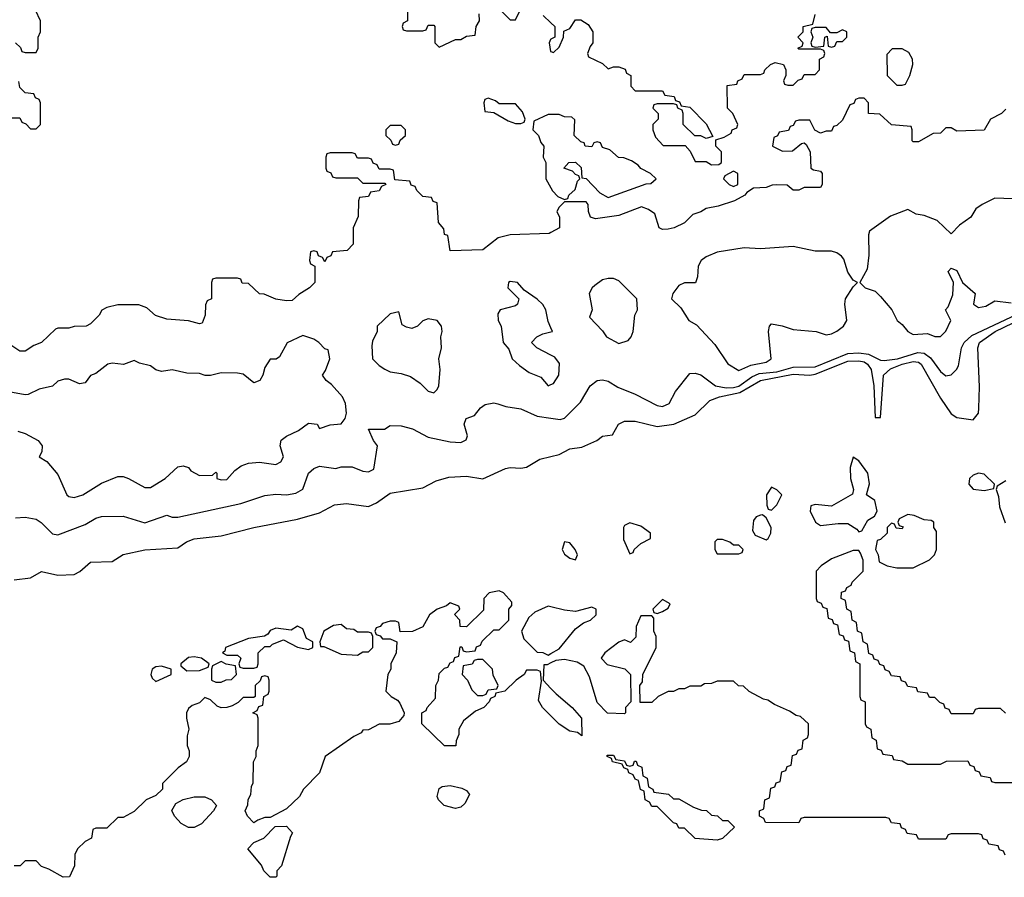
# Model space of a CAD drawing. Header units: inches. Extents: x 2701323 to 2964515, y 494916 to 722124.
# Tile 350 of 656: x 2798050 to 2801664, y 674926 to 678075. Entities that reach past the tile are written whole.
import ezdxf

# ---------------------------------------------------------------- set-up
doc = ezdxf.new("R2010")
doc.units = ezdxf.units.IN
doc.header["$MEASUREMENT"] = 0
doc.layers.add('C7697', color=7, linetype='Continuous')
doc.layers.add('C8607', color=7, linetype='Continuous')

msp = doc.modelspace()

# ---------------------------------------------------------------- linework, layer by layer
at = {"layer": 'C7697', "color": 2}
for points, elevation in [([(2798034, 677990), (2798052.7, 677972.7), (2798058, 677958), (2798070, 677954), (2798110, 677954), (2798118, 677970), (2798118, 678010), (2798126, 678030), (2798126, 678070), (2798108, 678110)], 6), ([(2799474, 678110), (2799474, 678070), (2799458, 678062), (2799454, 678050), (2799458, 678038), (2799470, 678034), (2799530, 678034), (2799542, 678038), (2799550, 678054), (2799570, 678054), (2799574, 678050), (2799574, 677990), (2799590, 677974), (2799650, 678002), (2799670, 678002), (2799690, 678014), (2799722, 678018), (2799726, 678050), (2799738, 678070), (2799736.4, 678096.4)], 6), ([(2799810, 678114), (2799850, 678074), (2799870, 678074), (2799888, 678112)], 6), ([(2799972, 678090), (2800000, 678063.3)], 6), ([(2800000, 678003), (2799998, 678002), (2799994, 677990), (2799998, 677958), (2800000, 677957.3)], 6), ([(2798010, 677714), (2798050, 677714), (2798058, 677698), (2798072.7, 677692.7), (2798090, 677674), (2798110, 677674), (2798126, 677690), (2798126, 677770), (2798122, 677782), (2798108, 677788), (2798102, 677802), (2798070, 677806), (2798050, 677826), (2798047.3, 677847.3)], 6), ([(2800000, 677726), (2799990, 677726), (2799938, 677702), (2799934, 677670), (2799954, 677650), (2799963.6, 677623.6), (2799974, 677610), (2799972, 677570), (2799982, 677550), (2799982, 677490), (2800000, 677457)], 6), ([(2800000, 677293.2), (2799994, 677290), (2799850, 677285.2), (2799806.4, 677273.6), (2799750, 677229.5), (2799630, 677226), (2799622, 677282), (2799610, 677286), (2799607.3, 677307.3), (2799588, 677330), (2799582, 677402), (2799567.3, 677407.3), (2799562, 677422), (2799530, 677426), (2799507.3, 677447.3), (2799502, 677462), (2799487.3, 677467.3), (2799482, 677482), (2799427.3, 677487.3), (2799422, 677522), (2799410, 677526), (2799370, 677526), (2799362, 677542), (2799347.3, 677547.3), (2799342, 677562), (2799330, 677566), (2799290, 677566), (2799282, 677582), (2799270, 677586), (2799190, 677586), (2799178, 677582), (2799174, 677570), (2799174, 677530), (2799178, 677518), (2799192.7, 677512.7), (2799198, 677498), (2799210, 677494), (2799290, 677494), (2799310, 677474), (2799390, 677474), (2799394, 677470), (2799378, 677462), (2799370, 677446), (2799338, 677442), (2799330, 677426), (2799298, 677422), (2799294, 677410), (2799292.7, 677352.7), (2799274, 677310), (2799274, 677250), (2799252.7, 677227.3), (2799198, 677222), (2799192.7, 677207.3), (2799178, 677202), (2799170, 677186), (2799162, 677202), (2799147.3, 677207.3), (2799142, 677222), (2799130, 677226), (2799118, 677222), (2799114, 677190), (2799118, 677178), (2799134, 677170), (2799134, 677110), (2799114, 677090), (2799074.4, 677065.6), (2799050, 677044), (2799030, 677042), (2798990, 677048), (2798947.3, 677067.3), (2798930, 677068), (2798890, 677106), (2798867.3, 677107.3), (2798862, 677122), (2798850, 677126), (2798770, 677126), (2798758, 677122), (2798754, 677110), (2798754, 677050), (2798738, 677042), (2798732.7, 677027.3), (2798731.3, 676990), (2798719.6, 676960.4), (2798710, 676958), (2798670, 676969), (2798590, 676975.3), (2798548.4, 676988.4), (2798516.4, 677016.4), (2798487.3, 677027.3), (2798410, 677028), (2798370, 677018), (2798351.6, 677008.4), (2798342, 676990), (2798310, 676958), (2798294, 676950), (2798250, 676948), (2798230, 676942), (2798190, 676942), (2798182, 676938), (2798130.4, 676889.6), (2798102, 676878), (2798070, 676857.2), (2798050, 676857.2), (2798010, 676884)], 6), ([(2800000, 676943.5), (2799990, 676966), (2799981.2, 677010), (2799970, 677028.7), (2799950, 677048.7), (2799902, 677082), (2799878, 677110), (2799850, 677114), (2799844.7, 677110), (2799842, 677090), (2799882, 677050), (2799878, 677030), (2799870, 677024), (2799814, 677010), (2799805.4, 676994.6), (2799806, 676970), (2799817.3, 676950), (2799824.7, 676890), (2799845.4, 676865.4), (2799858, 676830), (2799884.5, 676804.5), (2799919.8, 676779.8), (2799962.8, 676762.8), (2799990, 676731), (2800000, 676734.9)], 10), ([(2800000, 676843.1), (2799948.7, 676870), (2799928.7, 676890), (2799948, 676910), (2799970, 676921), (2800000, 676928.5)], 10), ([(2798043.6, 676563.6), (2798070, 676556), (2798118, 676530), (2798132, 676510), (2798131.6, 676488.4), (2798122, 676470), (2798150, 676452), (2798190, 676404.7), (2798222.8, 676330), (2798230, 676324), (2798250, 676320.7), (2798282, 676330), (2798350, 676373), (2798410, 676397.3), (2798430, 676397.3), (2798450, 676390.7), (2798510, 676357.3), (2798530, 676357.3), (2798584, 676390), (2798630, 676433.4), (2798650, 676436.3), (2798670, 676430.7), (2798678.8, 676418.8), (2798710, 676401), (2798758, 676402), (2798770, 676414), (2798774, 676410), (2798774, 676390), (2798790, 676384.7), (2798810, 676386), (2798840.2, 676419.8), (2798863.3, 676436.7), (2798890, 676446), (2798930.6, 676450.6), (2798990, 676441), (2799009, 676451), (2799019, 676470), (2799006, 676510), (2799010, 676531), (2799030, 676546), (2799074, 676566), (2799110, 676593), (2799142, 676590), (2799150, 676574), (2799190, 676586.8), (2799230, 676591), (2799245.2, 676610), (2799249.2, 676630), (2799245.6, 676665.6), (2799235.3, 676690), (2799194.8, 676734.8), (2799175.3, 676750), (2799162, 676770), (2799172.9, 676787.1), (2799188, 676830), (2799182, 676862), (2799170, 676866), (2799148, 676890), (2799130, 676902), (2799090, 676915.3), (2799031.6, 676888.4), (2799003.6, 676836.4), (2798991.1, 676828.9), (2798970, 676828.7), (2798950, 676798), (2798942.8, 676770), (2798931, 676750), (2798910, 676742), (2798870, 676773.2), (2798850, 676777.2), (2798790, 676778), (2798750, 676768.7), (2798731.1, 676768.9), (2798710, 676775.3), (2798663.6, 676776.4), (2798610, 676789.4), (2798570, 676782.7), (2798549.4, 676789.4), (2798530, 676804), (2798490, 676814), (2798470, 676824), (2798430.9, 676809.1), (2798390, 676813.2), (2798374, 676810), (2798330, 676775.3), (2798310, 676768), (2798290, 676742), (2798270, 676738), (2798230, 676755.3), (2798214.6, 676754.6), (2798190, 676748), (2798170.7, 676729.3), (2798121.4, 676718.6), (2798081, 676699), (2798070, 676697.2), (2798010, 676708.7)], 10), ([(2798034.8, 676245.2), (2798070, 676248), (2798110, 676240.7), (2798128.3, 676228.3), (2798170, 676186.8), (2798190, 676182.8), (2798290, 676220.7), (2798330, 676244), (2798350, 676250.6), (2798430, 676252.2), (2798510, 676227.3), (2798590, 676256), (2798610, 676247.7), (2798630, 676248.2), (2798861.2, 676298.8), (2798950, 676328), (2798990, 676333), (2799030, 676330.6), (2799063.2, 676336.8), (2799089.3, 676350.7), (2799109.7, 676410.3), (2799130, 676427.3), (2799150, 676435.5), (2799210, 676427.3), (2799230, 676433), (2799270, 676433), (2799310, 676417.3), (2799330, 676414.8), (2799350, 676424.7), (2799364, 676510), (2799348.7, 676530), (2799330, 676571), (2799388.9, 676571.1), (2799410, 676584.7), (2799450, 676584), (2799492.5, 676572.5), (2799550, 676542), (2799630, 676524.7), (2799670, 676522), (2799688.4, 676531.6), (2799693.6, 676546.4), (2799681.2, 676590), (2799689.2, 676610), (2799719, 676621), (2799741.2, 676650), (2799758.4, 676661.6), (2799790, 676667.7), (2799804.9, 676664.9), (2799834.8, 676654.8), (2799890, 676645.5), (2799950, 676619.3), (2800000, 676611.6)], 6), ([(2798030, 676018), (2798090, 676026), (2798130, 676048.4), (2798190, 676035.2), (2798250, 676037.4), (2798270.8, 676049.2), (2798310, 676083.1), (2798390, 676084.9), (2798429.3, 676110.7), (2798510, 676128.8), (2798630, 676135.3), (2798661.8, 676158.2), (2798690, 676168.8), (2798790, 676179.5), (2798909.7, 676210.3), (2799070, 676241.1), (2799150, 676263.8), (2799206.2, 676293.8), (2799250, 676298.4), (2799330, 676287.9), (2799359.5, 676300.5), (2799410, 676336.5), (2799530, 676355.8), (2799578.9, 676381.1), (2799625.4, 676394.6), (2799690, 676399), (2799750, 676389.1), (2799833, 676427), (2799850, 676430.8), (2799890, 676427.6), (2799910, 676432.4), (2799959.4, 676460.6), (2800000, 676470.6)], 2), ([(2800000, 675518.7), (2799968.7, 675550), (2799954.6, 675574.6), (2799966, 675646), (2799962, 675682), (2799950, 675686), (2799910, 675686), (2799902, 675670), (2799872, 675650), (2799831.1, 675608.9), (2799798, 675602), (2799794, 675590), (2799778, 675582), (2799774, 675570), (2799754, 675550), (2799723.6, 675536.4), (2799679.6, 675500.4), (2799662, 675470), (2799662, 675450), (2799652.7, 675427.3), (2799651.1, 675408.9), (2799610, 675408.7), (2799526, 675490), (2799526, 675530), (2799542, 675538), (2799546, 675550), (2799576.4, 675583.6), (2799578, 675630), (2799588, 675650), (2799590, 675674), (2799610, 675694), (2799622, 675698), (2799630, 675714), (2799642, 675718), (2799647.3, 675732.7), (2799662, 675738), (2799667.3, 675772.7), (2799672.7, 675772.7), (2799678, 675758), (2799690, 675754), (2799722, 675758), (2799727.3, 675772.7), (2799742, 675778), (2799747.3, 675792.7), (2799790, 675834), (2799810, 675834), (2799846, 675870), (2799846, 675910), (2799856.4, 675923.6), (2799856.4, 675936.4), (2799826, 675970), (2799810, 675978), (2799774, 675970), (2799754, 675950), (2799752.7, 675907.3), (2799690, 675846), (2799667.3, 675847.3), (2799666, 675870), (2799648.4, 675888.4), (2799648, 675892), (2799666, 675910), (2799662, 675922), (2799630, 675934), (2799616.9, 675923.1), (2799582, 675910), (2799554, 675890), (2799530, 675846), (2799491.6, 675828.4), (2799447.3, 675827.3), (2799442, 675862), (2799430, 675866), (2799410, 675866), (2799382, 675858), (2799372.7, 675847.3), (2799358, 675842), (2799354, 675830), (2799358, 675818), (2799372.7, 675812.7), (2799382, 675802), (2799410, 675802), (2799434, 675790), (2799432, 675750), (2799412, 675710), (2799412, 675690), (2799402, 675670), (2799394, 675610), (2799414, 675590), (2799436.9, 675576.9), (2799445.4, 675565.4), (2799462, 675530), (2799459.6, 675520.4), (2799442, 675498), (2799408.4, 675488.4), (2799370, 675488), (2799330, 675468), (2799310, 675466), (2799303.6, 675456.4), (2799276.9, 675443.1), (2799172, 675370), (2799150.6, 675309.4), (2799092, 675250), (2799076.9, 675223.1), (2799030, 675178), (2798970, 675146), (2798950, 675146), (2798923.6, 675136.4), (2798910, 675126), (2798886, 675150), (2798878, 675170), (2798887.3, 675192.7), (2798888.4, 675211.6), (2798898, 675230), (2798900.4, 675259.6), (2798907.3, 675272.7), (2798908, 675350), (2798918, 675370), (2798918, 675390), (2798926, 675410), (2798926, 675510), (2798922, 675522), (2798906, 675530), (2798922, 675538), (2798927.3, 675552.7), (2798942, 675558), (2798946, 675590), (2798962, 675598), (2798966, 675610), (2798966, 675650), (2798962, 675662), (2798950, 675666), (2798938, 675662), (2798932.7, 675647.3), (2798914, 675630), (2798914, 675590), (2798910, 675586), (2798870, 675586), (2798852, 675568), (2798830, 675555.3), (2798811, 675549), (2798790, 675548.7), (2798774.6, 675554.6), (2798750, 675578), (2798730, 675586), (2798710, 675566), (2798683.6, 675556.4), (2798670, 675546), (2798662, 675530), (2798662, 675510), (2798671.3, 675470), (2798665.4, 675445.4), (2798664.7, 675410), (2798672, 675390), (2798672, 675370), (2798662, 675350), (2798631.6, 675328.4), (2798574, 675270), (2798574, 675250), (2798550, 675226), (2798514, 675210), (2798470, 675168), (2798430, 675146), (2798410, 675146), (2798370, 675106), (2798330, 675106), (2798318, 675102), (2798314, 675070), (2798290, 675058), (2798262, 675030), (2798252, 675010), (2798251.3, 674968.7), (2798232.7, 674927.3), (2798210, 674926), (2798156.4, 674956.4), (2798130, 674966), (2798110, 674986), (2798070, 674986), (2798051.6, 674968.4), (2798030, 674968)], 2), ([(2800000, 675918.8), (2799990, 675921.2), (2799940.7, 675899.3), (2799919.6, 675880.4), (2799892, 675830), (2799901, 675801), (2799950, 675752), (2799970, 675751.3), (2799990, 675742), (2800000, 675747.7)], 2), ([(2800000, 675713), (2799986, 675706), (2799974, 675706), (2799972, 675650), (2800000, 675619.8)], 2)]:
    msp.add_lwpolyline(points, dxfattribs=dict(at, elevation=elevation))
for points, elevation in [([(2799770, 677786), (2799758, 677782), (2799754, 677770), (2799758, 677738), (2799790, 677734), (2799843.6, 677703.6), (2799870, 677694), (2799890, 677694), (2799902, 677698), (2799906, 677710), (2799896.4, 677736.4), (2799870, 677766), (2799810, 677766), (2799796.4, 677776.4)], 6), ([(2799450, 677686), (2799410, 677686), (2799394, 677670), (2799394, 677650), (2799412.7, 677632.7), (2799418, 677618), (2799430, 677614), (2799442, 677618), (2799447.3, 677632.7), (2799466, 677650), (2799466, 677670)], 6), ([(2799442, 677002), (2799410, 676995.3), (2799362, 676950), (2799362, 676930), (2799345.4, 676894.6), (2799342.8, 676877.2), (2799344.7, 676830), (2799370, 676804.7), (2799390, 676792), (2799410, 676782), (2799450, 676776), (2799484.5, 676764.5), (2799519.9, 676739.9), (2799550, 676711.3), (2799570, 676704.7), (2799583.1, 676716.9), (2799589, 676731), (2799593.2, 676790), (2799589, 676830), (2799599, 676870), (2799596, 676910), (2799601.2, 676930), (2799599, 676950), (2799582, 676970), (2799550, 676976), (2799530, 676969), (2799510, 676949.2), (2799490, 676941.2), (2799470, 676945.2), (2799454.6, 676954.6)], 10), ([(2799070, 675848), (2799046.8, 675833.2), (2798990, 675840.9), (2798970, 675832), (2798961.4, 675818.6), (2798948.4, 675811.6), (2798890, 675802.9), (2798806, 675770), (2798803.6, 675756.4), (2798794, 675750), (2798810, 675742), (2798850, 675742), (2798862, 675730), (2798854, 675710), (2798858, 675698), (2798870, 675694), (2798910, 675694), (2798922, 675698), (2798926, 675710), (2798926, 675750), (2798950, 675774), (2798970, 675774), (2798978, 675782), (2799018, 675798), (2799070, 675771.3), (2799110, 675762), (2799126, 675770), (2799126, 675790), (2799102.7, 675802.7), (2799090, 675838)], 2), ([(2799230, 675854), (2799202, 675850), (2799166.8, 675830), (2799152, 675790), (2799154, 675774), (2799166, 675774), (2799230, 675744.7), (2799290, 675742), (2799310, 675754), (2799330, 675754), (2799346, 675770), (2799346, 675810), (2799342, 675822), (2799330, 675826), (2799290, 675826), (2799276.4, 675836.4), (2799250, 675838)], 2), ([(2798690, 675735.1), (2798670, 675732.7), (2798642, 675710), (2798642, 675702), (2798663.6, 675683.6), (2798710, 675684.7), (2798742, 675698), (2798746, 675710), (2798718, 675730)], 2), ([(2798570, 675701.2), (2798550, 675699.3), (2798536, 675690), (2798531.3, 675670), (2798536.9, 675656.9), (2798550, 675644.7), (2798606, 675670), (2798606, 675690)], 2), ([(2798790, 675718), (2798758, 675702), (2798754, 675690), (2798754, 675650), (2798770, 675642), (2798790, 675642), (2798808.4, 675651.6), (2798827.3, 675652.7), (2798846, 675670), (2798842, 675702), (2798808.4, 675708.4)], 2), ([(2799750, 675726), (2799730, 675726), (2799718, 675722), (2799711.6, 675708.4), (2799678, 675702), (2799674, 675670), (2799694, 675650), (2799710, 675614), (2799730, 675594), (2799750, 675594), (2799762, 675598), (2799770, 675614), (2799802, 675618), (2799806, 675630), (2799788.4, 675668.4), (2799786, 675690)], 2), ([(2799650, 675179), (2799608, 675190), (2799588, 675210), (2799583.1, 675223.1), (2799590, 675252), (2799601.2, 675258.8), (2799630, 675262.8), (2799673.4, 675253.4), (2799690, 675244.7), (2799701, 675230), (2799683.5, 675196.5), (2799670, 675184)], 2), ([(2798670, 675108.7), (2798643.2, 675123.2), (2798618, 675150), (2798608.4, 675171.6), (2798623.1, 675196.9), (2798650, 675212), (2798690, 675222), (2798730, 675222), (2798754, 675210), (2798772, 675190), (2798762, 675170), (2798718, 675122), (2798690, 675108.7)], 2), ([(2798970, 674926), (2798946, 674950), (2798938, 674970), (2798888, 675030), (2798910, 675054), (2798946, 675070), (2798987.3, 675112.7), (2799030, 675114), (2799051.1, 675088.9), (2799043.6, 675076.4), (2799011.6, 674968.4), (2798994, 674950), (2798994, 674930), (2798990, 674926)], 2)]:
    msp.add_lwpolyline(points, close=True, dxfattribs=dict(at, elevation=elevation))
at = {"layer": 'C8607', "color": 2}
for points, elevation in [([(2800000, 677957.3), (2800010, 677954), (2800030, 677974), (2800046, 678010), (2800047.3, 678032.7), (2800070, 678042), (2800090, 678074), (2800110, 678074), (2800136.9, 678056.9), (2800154, 678030), (2800154, 677990), (2800143.6, 677976.4), (2800134, 677950), (2800138, 677938), (2800190, 677914), (2800210, 677894), (2800230, 677902), (2800250, 677902), (2800272.7, 677892.7), (2800278, 677878), (2800294, 677870), (2800294, 677830), (2800310, 677814), (2800410, 677814), (2800418, 677798), (2800452.7, 677792.7), (2800458, 677778), (2800472.7, 677772.7), (2800478, 677758), (2800510, 677754), (2800570, 677692), (2800594, 677646), (2800570, 677638), (2800550, 677648), (2800528, 677648), (2800486, 677690), (2800486, 677730), (2800482, 677742), (2800466, 677750), (2800462, 677762), (2800450, 677766), (2800390, 677766), (2800378, 677762), (2800374, 677750), (2800394, 677730), (2800394, 677710), (2800374, 677690), (2800374, 677670), (2800383.6, 677643.6), (2800412.7, 677612.7), (2800492.7, 677612.7), (2800511.6, 677591.6), (2800530, 677554), (2800570, 677554), (2800590, 677542), (2800616.4, 677543.6), (2800626, 677550), (2800626, 677590), (2800606, 677610), (2800606, 677634), (2800636.4, 677643.6), (2800662, 677658), (2800666, 677670), (2800682, 677678), (2800686, 677690), (2800668, 677730), (2800648, 677750), (2800647.3, 677832.7), (2800682, 677838), (2800686, 677850), (2800702, 677858), (2800710, 677874), (2800770, 677874), (2800782, 677878), (2800786, 677890), (2800806, 677910), (2800823.1, 677916.9), (2800854, 677910), (2800862, 677890), (2800862, 677870), (2800854, 677850), (2800858, 677838), (2800870, 677834), (2800890, 677834), (2800907.3, 677852.7), (2800922, 677858), (2800930, 677874), (2800970, 677874), (2800986, 677890), (2800986, 677930), (2801002, 677938), (2801006, 677950), (2801002, 677962), (2800990, 677966), (2800910, 677966), (2800906, 677970), (2800922, 677978), (2800926, 677990), (2800906, 678010), (2800926, 678030), (2800926, 678050), (2800962, 678058), (2800970, 678094)], 6), ([(2800000, 678063.3), (2800014, 678050), (2800014, 678010), (2800000, 678003)], 6), ([(2801670, 677746), (2801654, 677730), (2801614, 677710), (2801590, 677668.7), (2801490, 677666), (2801470, 677678), (2801450, 677678), (2801430, 677658), (2801403.6, 677656.4), (2801350, 677626), (2801330, 677626), (2801326, 677630), (2801326, 677670), (2801322, 677682), (2801250, 677688.7), (2801207.3, 677727.3), (2801166, 677730), (2801166, 677770), (2801150, 677786), (2801130, 677786), (2801118, 677782), (2801112.7, 677767.3), (2801098, 677762), (2801070, 677706), (2801050, 677686), (2801038, 677682), (2801030, 677666), (2801010, 677666), (2800990, 677658), (2800968.7, 677668.7), (2800950, 677706), (2800910, 677706), (2800898, 677702), (2800890, 677686), (2800878, 677682), (2800872.7, 677667.3), (2800838, 677662), (2800832, 677648), (2800818, 677642), (2800814, 677610), (2800850, 677592), (2800887.3, 677592.7), (2800920.4, 677619.6), (2800930, 677622), (2800936.9, 677616.9), (2800952, 677590), (2800954, 677530), (2800963.6, 677523.6), (2800990, 677518), (2800996, 677510), (2800996, 677470), (2800990, 677458), (2800930, 677458), (2800910, 677448.7), (2800890, 677448.7), (2800867.3, 677467.3), (2800830, 677468), (2800812.7, 677467.3), (2800790, 677458), (2800743.6, 677456.4), (2800719.6, 677440.4), (2800712, 677430), (2800674, 677410), (2800614, 677390), (2800570, 677382), (2800550, 677369), (2800521, 677359), (2800490, 677329), (2800452, 677310), (2800430, 677305.2), (2800410, 677304), (2800398, 677310), (2800382, 677362), (2800358, 677378), (2800332.7, 677387.3), (2800250, 677355.3), (2800164, 677344), (2800146, 677350), (2800138, 677370), (2800136.4, 677396.4), (2800130, 677406), (2800050, 677406), (2800030, 677386), (2800022, 677370), (2800032, 677350), (2800031.3, 677310), (2800000, 677293.2)], 6), ([(2800000, 677457), (2800006, 677446), (2800025.4, 677425.4), (2800050, 677414), (2800062, 677418), (2800066, 677430), (2800089, 677451), (2800098, 677482), (2800106, 677490), (2800102, 677502), (2800090, 677506), (2800079, 677519), (2800048, 677530), (2800066, 677550), (2800090, 677552), (2800111.6, 677531.6), (2800114, 677494), (2800130, 677492), (2800179.6, 677439.6), (2800210, 677422), (2800350, 677472), (2800367.3, 677472.7), (2800386, 677490), (2800366, 677510), (2800330, 677528), (2800320.4, 677540.4), (2800296.4, 677556.4), (2800267.3, 677567.3), (2800248.4, 677568.4), (2800216.4, 677596.4), (2800190, 677606), (2800182, 677622), (2800170, 677626), (2800158, 677622), (2800150, 677608), (2800126, 677610), (2800122, 677622), (2800110, 677626), (2800086, 677650), (2800087.3, 677707.3), (2800076.4, 677716.4), (2800050, 677718), (2800030, 677726), (2800000, 677726)], 6), ([(2801730, 677415.3), (2801630, 677419), (2801583.5, 677396.5), (2801559.8, 677380.2), (2801542, 677350), (2801499.8, 677320.2), (2801470, 677288), (2801418, 677338), (2801370, 677355.3), (2801340.4, 677360.4), (2801310, 677378), (2801246.4, 677353.6), (2801170, 677298), (2801165.4, 677285.4), (2801166.8, 677210), (2801161, 677159), (2801134, 677110), (2801154, 677090), (2801190, 677078), (2801210, 677058), (2801251.3, 677010), (2801270.7, 676970.7), (2801290, 676956), (2801310.5, 676930.5), (2801330, 676918.8), (2801382, 676922), (2801410, 676911), (2801430, 676911), (2801450, 676931.3), (2801468, 676970), (2801449.2, 677010), (2801459, 677021), (2801475.3, 677064.7), (2801478, 677110), (2801458, 677150), (2801470, 677162), (2801490, 677154), (2801511.3, 677110), (2801558, 677070), (2801552, 677030), (2801570, 677018), (2801596.5, 677023.5), (2801630, 677042), (2801690, 677034.8)], 10), ([(2800000, 676611.6), (2800033.6, 676606.4), (2800050, 676612), (2800109.2, 676670), (2800144, 676730), (2800170, 676750.6), (2800190, 676753), (2800210, 676747.7), (2800245.7, 676725.7), (2800310, 676699.3), (2800390, 676658), (2800410, 676654), (2800434, 676666), (2800457.2, 676710), (2800510, 676776), (2800530, 676777.3), (2800550, 676770.7), (2800604.7, 676730), (2800643.4, 676723.4), (2800670, 676724.5), (2800690.3, 676729.7), (2800737.1, 676762.9), (2800764.8, 676775.2), (2800830, 676782.3), (2800890, 676798.7), (2800970, 676799.8), (2801090, 676849.4), (2801130, 676851.4), (2801166.4, 676846.4), (2801210, 676824.4), (2801223.7, 676823.7), (2801272.3, 676830), (2801347.1, 676852.9), (2801370, 676850.2), (2801393.4, 676833.4), (2801430, 676783), (2801450, 676767.3), (2801469.3, 676770.7), (2801489.5, 676790.5), (2801495.9, 676804.1), (2801507.8, 676870), (2801517.4, 676890), (2801544.7, 676915.3), (2801730, 677002.2)], 6), ([(2800000, 676470.6), (2800030, 676478), (2800070, 676498.7), (2800114.2, 676505.8), (2800169, 676530), (2800190, 676546), (2800226, 676550), (2800248, 676590), (2800270, 676601), (2800310, 676600.7), (2800390, 676580.9), (2800450.8, 676589.2), (2800530, 676623.6), (2800583, 676677), (2800619.3, 676690), (2800693.6, 676706.4), (2800769.9, 676750.1), (2800890, 676773.1), (2800950, 676770.1), (2800970, 676773.3), (2801090, 676820.9), (2801130, 676822.5), (2801150, 676818.2), (2801162.8, 676810), (2801175.6, 676790), (2801185.3, 676730), (2801190, 676614), (2801210, 676614), (2801220.5, 676770), (2801246.8, 676793.2), (2801289.6, 676810), (2801330, 676819.3), (2801350, 676816.9), (2801359.5, 676810), (2801430, 676685.5), (2801470, 676627.7), (2801490, 676614), (2801550, 676606), (2801569.2, 676630), (2801571.5, 676648.5), (2801572.9, 676727.1), (2801566.9, 676870), (2801574, 676890), (2801631.1, 676930), (2801730, 676977.6)], 2), ([(2800000, 676928.5), (2800006, 676930), (2800000, 676943.5)], 10), ([(2800000, 676734.9), (2800010, 676738.8), (2800029.2, 676770), (2800032, 676812), (2800015.1, 676835.1), (2800000, 676843.1)], 10), ([(2801670, 676382), (2801638, 676362), (2801634, 676350), (2801643.6, 676323.6), (2801646.4, 676286.4), (2801667.3, 676227.3)], 2), ([(2801668.4, 675528.4), (2801650, 675546), (2801570, 675546), (2801558, 675542), (2801550, 675526), (2801470, 675526), (2801462, 675542), (2801447.3, 675547.3), (2801442, 675562), (2801427.3, 675567.3), (2801410, 675586), (2801390, 675586), (2801382, 675602), (2801347.3, 675607.3), (2801342, 675622), (2801310, 675626), (2801302, 675642), (2801287.3, 675647.3), (2801282, 675662), (2801250, 675666), (2801242, 675682), (2801227.3, 675687.3), (2801222, 675702), (2801207.3, 675707.3), (2801202, 675722), (2801187.3, 675727.3), (2801182, 675742), (2801167.3, 675747.3), (2801162, 675782), (2801146, 675790), (2801142, 675822), (2801126, 675830), (2801122, 675862), (2801106, 675870), (2801102, 675902), (2801086, 675910), (2801082, 675942), (2801066, 675950), (2801067.3, 675972.7), (2801082, 675978), (2801086, 675990), (2801102, 675998), (2801106, 676010), (2801146, 676050), (2801146, 676090), (2801136.4, 676116.4), (2801130, 676126), (2801110, 676126), (2801030, 676095.3), (2800992, 676070), (2800974, 676050), (2800974, 675950), (2800978, 675938), (2800992.7, 675932.7), (2800998, 675918), (2801012.7, 675912.7), (2801018, 675878), (2801032.7, 675872.7), (2801038, 675858), (2801052.7, 675852.7), (2801058, 675818), (2801072.7, 675812.7), (2801078, 675798), (2801092.7, 675792.7), (2801098, 675758), (2801114, 675750), (2801118, 675718), (2801134, 675710), (2801134, 675590), (2801138, 675578), (2801154, 675570), (2801154, 675490), (2801158, 675478), (2801174, 675470), (2801178, 675438), (2801194, 675430), (2801198, 675398), (2801212.7, 675392.7), (2801218, 675378), (2801252.7, 675372.7), (2801258, 675358), (2801290, 675354), (2801310, 675342), (2801430, 675342), (2801452.7, 675352.7), (2801530, 675354), (2801538, 675338), (2801552.7, 675332.7), (2801558, 675318), (2801572.7, 675312.7), (2801578, 675298), (2801612.7, 675292.7), (2801618, 675278), (2801630, 675274), (2801710, 675274)], 2), ([(2800000, 675747.7), (2800030, 675764.7), (2800090, 675838), (2800120.2, 675859.8), (2800146, 675870), (2800166, 675890), (2800166, 675910), (2800150, 675918), (2800090, 675902), (2800050, 675906.6), (2800000, 675918.8)], 2), ([(2801667.3, 675007.3), (2801662, 675022), (2801647.3, 675027.3), (2801642, 675042), (2801607.3, 675047.3), (2801602, 675062), (2801587.3, 675067.3), (2801582, 675082), (2801570, 675086), (2801470, 675086), (2801458, 675082), (2801450, 675066), (2801350, 675066), (2801342, 675082), (2801307.3, 675087.3), (2801302, 675102), (2801287.3, 675107.3), (2801282, 675122), (2801250, 675126), (2801242, 675142), (2801230, 675146), (2800930, 675146), (2800918, 675142), (2800910, 675126), (2800787.3, 675127.3), (2800782, 675142), (2800766, 675150), (2800766, 675170), (2800782, 675178), (2800786, 675210), (2800802, 675218), (2800807.3, 675252.7), (2800822, 675258), (2800827.3, 675272.7), (2800842, 675278), (2800847.3, 675312.7), (2800862, 675318), (2800867.3, 675332.7), (2800882, 675338), (2800887.3, 675372.7), (2800902, 675378), (2800907.3, 675392.7), (2800922, 675398), (2800926, 675430), (2800942, 675438), (2800946, 675450), (2800946, 675490), (2800916.4, 675516.4), (2800900.4, 675520.4), (2800876.4, 675536.4), (2800820.4, 675560.4), (2800796.4, 675576.4), (2800780.4, 675580.4), (2800728.4, 675608.4), (2800707.3, 675627.3), (2800688.4, 675628.4), (2800670, 675646), (2800610, 675646), (2800590, 675638), (2800563.6, 675636.4), (2800550, 675628), (2800510, 675628), (2800490, 675618), (2800470, 675618), (2800450, 675608), (2800430, 675608), (2800394, 675590), (2800370, 675568), (2800327.3, 675567.3), (2800326, 675630), (2800336.4, 675643.6), (2800338, 675670), (2800386, 675770), (2800386, 675810), (2800378, 675830), (2800378, 675878), (2800370, 675886), (2800330, 675886), (2800312.7, 675847.3), (2800312, 675808), (2800292, 675788), (2800270, 675798), (2800250, 675788.7), (2800198, 675750), (2800184.7, 675730), (2800207.1, 675707.1), (2800271, 675691), (2800292, 675670), (2800294, 675570), (2800274, 675550), (2800274, 675530), (2800270, 675526), (2800208.4, 675528.4), (2800170, 675568), (2800142, 675662), (2800121.2, 675701.2), (2800096, 675716), (2800050, 675725.2), (2800018, 675722), (2800000, 675713)], 2), ([(2800000, 675619.8), (2800019.1, 675599.1), (2800078, 675550), (2800112, 675510), (2800114, 675446), (2800098, 675458), (2800070, 675462), (2800030, 675488.7), (2800000, 675518.7)], 2)]:
    msp.add_lwpolyline(points, dxfattribs=dict(at, elevation=elevation))
for points, elevation in [([(2801010, 678046), (2800970, 678046), (2800958, 678042), (2800954, 678030), (2800962, 678010), (2800954, 677990), (2800958, 677978), (2800970, 677974), (2801002, 677978), (2801006, 678010), (2801014, 678014), (2801018, 677978), (2801030, 677974), (2801042, 677978), (2801050, 677994), (2801070, 677994), (2801086, 678010), (2801086, 678030), (2801070, 678038), (2801050, 678026), (2801026, 678026)], 6), ([(2801290, 677968), (2801252.7, 677967.3), (2801232.7, 677947.3), (2801234, 677870), (2801270, 677834), (2801290, 677834), (2801302, 677838), (2801318, 677870), (2801328.7, 677910), (2801328, 677930), (2801314.6, 677954.6)], 6), ([(2800670, 677518), (2800638, 677502), (2800634, 677490), (2800654, 677470), (2800670, 677462), (2800686, 677470), (2800686, 677510)], 6), ([(2800890, 677242), (2800770, 677233.2), (2800710, 677237.2), (2800610, 677221.2), (2800570, 677204), (2800551.3, 677190), (2800541, 677170), (2800538, 677130), (2800531.1, 677108.9), (2800490, 677108.7), (2800470, 677099), (2800447.7, 677070), (2800442.8, 677050), (2800477.3, 677017.3), (2800506, 676970), (2800534.6, 676954.6), (2800602, 676882), (2800650, 676811), (2800690, 676786.8), (2800733.4, 676806.6), (2800790, 676817.3), (2800809, 676830), (2800799, 676930), (2800802, 676950), (2800810, 676958), (2800848.9, 676951.1), (2800890, 676937.3), (2800974, 676930), (2801010, 676918), (2801030, 676921), (2801050, 676930.7), (2801074, 676950), (2801086, 676970), (2801079.3, 677030), (2801081.2, 677050), (2801110, 677094), (2801126, 677110), (2801110, 677118), (2801090, 677148), (2801075.1, 677195.1), (2801066.3, 677206.3), (2801050, 677219), (2801030, 677225.2), (2800970, 677225.1)], 10), ([(2800230, 677124), (2800210, 677124), (2800190, 677119), (2800161.1, 677098.9), (2800151, 677090), (2800141, 677070), (2800151, 677010), (2800142, 676982), (2800190, 676932), (2800204.7, 676910), (2800250, 676886), (2800283.1, 676896.9), (2800295.3, 676910), (2800302, 676930), (2800308, 676990), (2800318, 677010), (2800315.3, 677050), (2800250, 677115.3)], 10), ([(2801110, 676468), (2801099.1, 676430), (2801100.4, 676390), (2801111.3, 676350), (2801107.1, 676332.9), (2801030, 676289), (2800970, 676295.3), (2800954, 676290), (2800952, 676270), (2800972, 676230), (2800990, 676218), (2801054.6, 676225.4), (2801090, 676224.7), (2801123.6, 676203.6), (2801130, 676194), (2801142, 676198), (2801163.1, 676236.9), (2801188.4, 676251.6), (2801198, 676270), (2801188.9, 676308.9), (2801158, 676330), (2801169.1, 676370.9), (2801164, 676410), (2801130, 676455.3)], 2), ([(2801570, 676409.5), (2801550, 676402), (2801536.3, 676390), (2801534, 676370), (2801550, 676350.8), (2801590, 676346), (2801626, 676354), (2801628, 676370), (2801590, 676406.6)], 2), ([(2800810, 676358), (2800792, 676330), (2800792.7, 676292.7), (2800798, 676278), (2800810, 676274), (2800830, 676294), (2800848, 676330), (2800830, 676348)], 2), ([(2800776.4, 676256.4), (2800770, 676255.3), (2800754, 676250), (2800743.6, 676236.4), (2800739.6, 676199.6), (2800750, 676182), (2800790, 676164.7), (2800798, 676170), (2800808, 676190), (2800808.7, 676210), (2800790, 676246)], 2), ([(2801310, 676258), (2801278, 676242), (2801274, 676230), (2801278, 676218), (2801292.7, 676212.7), (2801290, 676206), (2801268, 676208), (2801262, 676222), (2801250, 676226), (2801234, 676210), (2801234, 676190), (2801210, 676166), (2801198, 676162), (2801192, 676130), (2801202, 676110), (2801204.7, 676084.7), (2801234, 676070), (2801270, 676062), (2801330, 676062), (2801390, 676092), (2801408, 676110), (2801415.3, 676130), (2801415.3, 676195.3), (2801406, 676210), (2801406, 676230), (2801396.4, 676236.4), (2801370, 676238), (2801334, 676254)], 2), ([(2800290, 676228), (2800270, 676218), (2800266.8, 676210), (2800266.8, 676166.8), (2800290, 676114), (2800302, 676118), (2800306, 676130), (2800330, 676152), (2800366, 676170), (2800366, 676190), (2800330, 676215.3)], 2), ([(2800630, 676166), (2800610, 676166), (2800602, 676158), (2800602, 676130), (2800610, 676114), (2800690, 676114), (2800702, 676118), (2800706, 676130), (2800690, 676146), (2800670, 676146), (2800656.4, 676156.4)], 2), ([(2800050, 676158), (2800041, 676130), (2800050, 676112), (2800070, 676098), (2800090, 676092), (2800097.2, 676110), (2800089, 676130), (2800070, 676154)], 2), ([(2800410, 675946), (2800374, 675910), (2800378, 675898), (2800390, 675894), (2800410, 675902), (2800430, 675914), (2800438, 675930)], 2), ([(2800290, 675334), (2800302, 675338), (2800307.3, 675352.7), (2800312.7, 675352.7), (2800318, 675338), (2800334, 675330), (2800338, 675298), (2800354, 675290), (2800358, 675258), (2800374, 675250), (2800378, 675238), (2800431.6, 675231.6), (2800450, 675214), (2800470, 675214), (2800523.6, 675183.6), (2800552.7, 675172.7), (2800571.6, 675171.6), (2800590, 675154), (2800611.6, 675151.6), (2800630, 675134), (2800650, 675134), (2800674, 675110), (2800630, 675068.7), (2800610, 675062), (2800530, 675068), (2800490, 675106), (2800470, 675106), (2800462, 675122), (2800450, 675126), (2800390, 675186), (2800370, 675186), (2800362, 675202), (2800346, 675210), (2800342, 675242), (2800328.4, 675248.4), (2800322, 675282), (2800310, 675286), (2800302, 675302), (2800286, 675310), (2800282, 675322), (2800268, 675328), (2800262, 675342), (2800226, 675350), (2800222, 675362), (2800206, 675370), (2800206, 675374), (2800230, 675374), (2800238, 675358), (2800270, 675354), (2800278, 675338)], 2)]:
    msp.add_lwpolyline(points, close=True, dxfattribs=dict(at, elevation=elevation))

doc.saveas('drawing.dxf')
